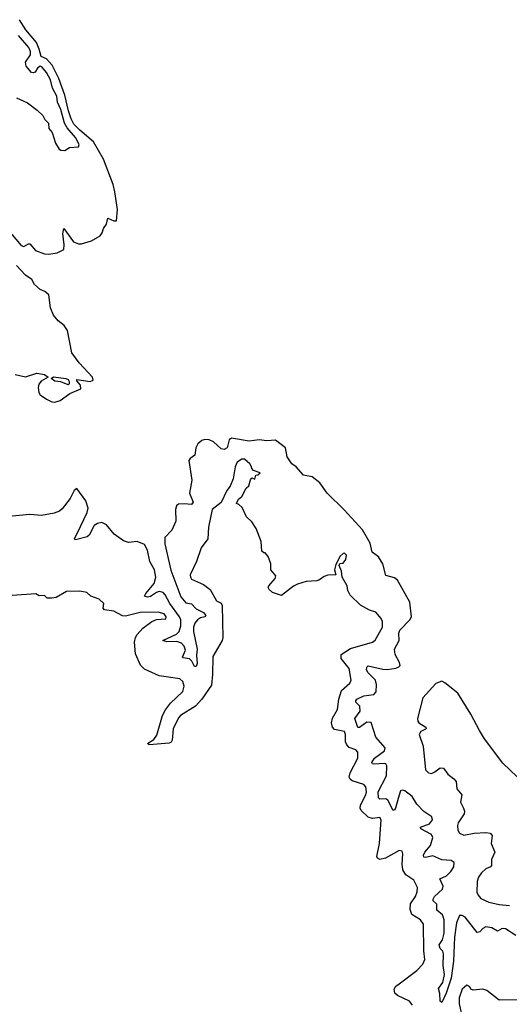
# Model space of a CAD drawing. Extents: x 1980017 to 2252640, y 74400 to 266395.
# Tile 379 of 388: x 2225236 to 2228564, y 227051 to 233745. Entities that reach past the tile are written whole.
import ezdxf

# ---------------------------------------------------------------- set-up
doc = ezdxf.new("R2010")
doc.units = 0

msp = doc.modelspace()

# ---------------------------------------------------------------- linework, layer by layer
at = {"layer": '0CON20XD'}
for points in [[(2225149.2, 232325), (2225245, 232208.6), (2225265, 232202.7), (2225295, 232220.8), (2225305, 232220.8), (2225342.5, 232175), (2225405, 232151.9), (2225435, 232149.7), (2225490.1, 232159.9), (2225535, 232182), (2225537.9, 232215), (2225528.9, 232291.1), (2225535, 232326), (2225602.5, 232235), (2225635, 232221.2), (2225655, 232220), (2225725, 232240.8), (2225783.1, 232275), (2225796.9, 232295), (2225804.6, 232325), (2225825.4, 232355), (2225834.2, 232395.8), (2225875, 232377.1), (2225893.3, 232376.7), (2225900.6, 232455), (2225883.2, 232575), (2225871, 232625), (2225805.7, 232795.7), (2225738.2, 232915), (2225645, 232992.7), (2225604.7, 233035), (2225585, 233071), (2225568.2, 233125), (2225542.2, 233232.2), (2225503, 233345), (2225455.8, 233435.8), (2225418.9, 233478.9), (2225382, 233495), (2225369.1, 233545), (2225349.2, 233589.2), (2225278.1, 233675), (2225234.6, 233744.5)], [(2225215, 233212.5), (2225288.3, 233178.3), (2225355, 233130), (2225392.3, 233092.3), (2225406.7, 233065), (2225430.7, 233040.7), (2225433.3, 233005), (2225457.7, 232977.7), (2225480, 232905), (2225505, 232863.3), (2225515, 232856.7), (2225543.6, 232856.4), (2225575, 232876.7), (2225635, 232880), (2225640, 232895), (2225615, 232943.8), (2225559, 233009), (2225541, 233041), (2225515, 233134.3), (2225494.1, 233185), (2225488.2, 233225), (2225458.6, 233278.6), (2225446.1, 233335), (2225417.8, 233385), (2225386.8, 233425), (2225375, 233428.1), (2225356.9, 233415), (2225341.9, 233388.1), (2225327, 233383), (2225316.6, 233386.6), (2225279.3, 233429.3), (2225275.4, 233455.5), (2225309.4, 233505), (2225308.6, 233528.6), (2225297.2, 233555), (2225227, 233637)], [(2225205, 231332.5), (2225275, 231317.8), (2225351.7, 231341.7), (2225405, 231333.3), (2225430, 231315), (2225382, 231288), (2225365, 231266.7), (2225360.6, 231245), (2225365, 231210), (2225375, 231193.3), (2225418.6, 231165), (2225455, 231146.4), (2225475, 231144.7), (2225510, 231155), (2225576.6, 231203.4), (2225651.2, 231235), (2225649.6, 231259.5), (2225625, 231290), (2225625, 231297.5), (2225715, 231285.6), (2225736, 231295), (2225731.4, 231315), (2225641, 231411), (2225591, 231481), (2225560.8, 231630.8), (2225537.5, 231665), (2225497.6, 231697.6), (2225465.3, 231735.3), (2225445.4, 231785), (2225433.3, 231875), (2225406.1, 231896.1), (2225375, 231910), (2225336.7, 231945), (2225319.3, 231979.3), (2225275, 232008.9), (2225215, 232072.9)], [(2225565, 231262.5), (2225515, 231282.5), (2225475, 231286.7), (2225450, 231305), (2225465, 231316.7), (2225550, 231305), (2225565, 231297.5), (2225572.5, 231285), (2225571.7, 231268.3), (2225565, 231262.5)], [(2228608.1, 227518.1), (2228538.2, 227565), (2228515, 227566.5), (2228485, 227549.2), (2228445, 227571.5), (2228405, 227577.1), (2228385, 227565.8), (2228365, 227543.4), (2228345, 227540), (2228265, 227643.1), (2228245, 227655.3), (2228225.5, 227654.5), (2228206, 227604), (2228192.8, 227507.2), (2228185.7, 227345), (2228168.5, 227228.5), (2228135, 227127.5), (2228105, 227062.5), (2228095, 227072.5), (2228092.9, 227125), (2228082.1, 227157.9), (2228111.6, 227198.4), (2228124.1, 227255), (2228114.1, 227315), (2228117.2, 227395), (2228111.8, 227411.8), (2228095, 227431.6), (2228086.8, 227455), (2228109.4, 227490.6), (2228121.4, 227535), (2228122.3, 227625), (2228109.6, 227659.5), (2228072.3, 227692.3), (2228072.3, 227732.3), (2228046.9, 227755), (2228046.4, 227765), (2228055.4, 227785), (2228111.1, 227835), (2228113.8, 227855), (2228091.8, 227905), (2228136.5, 227923.5), (2228166.3, 227953.7), (2228186.7, 227985), (2228189.4, 228015), (2228168.2, 228028.2), (2228105, 228034.5), (2228045, 228060.6), (2227995, 228049.6), (2227982.4, 228052.4), (2227981.1, 228065), (2227990.9, 228085), (2228029.1, 228130.9), (2228045.2, 228185.2), (2228034.8, 228204.8), (2227961.8, 228245), (2227960.4, 228255), (2228021.1, 228279), (2228041.5, 228305), (2228038.2, 228325), (2227983, 228363), (2227935, 228412.1), (2227903.1, 228463.1), (2227855, 228503.4), (2227835, 228507.8), (2227825, 228502.7), (2227808.7, 228451.3), (2227790.3, 228385), (2227785, 228373.1), (2227775, 228368.9), (2227739.4, 228439.4), (2227725, 228447.3), (2227685, 228446.2), (2227675.8, 228455.8), (2227672.2, 228495), (2227729.6, 228605), (2227731.3, 228671.3), (2227725.2, 228685.2), (2227715, 228689.3), (2227643.8, 228683.8), (2227633.8, 228685), (2227629.4, 228695), (2227648.8, 228725), (2227715.4, 228775), (2227721.3, 228795), (2227657.7, 228867.6), (2227625, 228967.7), (2227595, 228970), (2227545, 228933.6), (2227535, 228932.9), (2227514.5, 228994.5), (2227550.8, 229045), (2227547.5, 229077.5), (2227522, 229105), (2227520, 229115), (2227526.9, 229125), (2227575, 229148.9), (2227643.2, 229156.8), (2227659, 229175), (2227662.6, 229225), (2227655.8, 229255), (2227605, 229305.7), (2227594.3, 229325.7), (2227595, 229342.5), (2227605, 229351.2), (2227633.8, 229345), (2227705, 229328.5), (2227735, 229327.4), (2227793.3, 229336.7), (2227814.2, 229345), (2227822.2, 229355), (2227818.2, 229375), (2227788.3, 229428.3), (2227784.2, 229465), (2227815.2, 229525), (2227813.5, 229575), (2227819.3, 229595), (2227888.8, 229665), (2227900, 229685), (2227887.2, 229785), (2227804.6, 229934.6), (2227785, 229949.4), (2227725, 229966.9), (2227703.8, 230045), (2227675, 230093.1), (2227632.3, 230125), (2227619.5, 230185), (2227566.6, 230276.6), (2227442.1, 230412.2), (2227325.6, 230525.6), (2227275.8, 230595.8), (2227225, 230637.7), (2227165, 230648.7), (2227115.9, 230705.9), (2227085, 230725.7), (2227055, 230774), (2227043.2, 230835), (2226975, 230885.8), (2226915, 230881.4), (2226865, 230889.6), (2226795, 230879.3), (2226675, 230899.8), (2226660.9, 230889.1), (2226645.3, 230834.7), (2226625, 230821.7), (2226605, 230828.4), (2226554.5, 230875.5), (2226525, 230887.6), (2226495, 230890.2), (2226475, 230884.8), (2226447.8, 230862.2), (2226432.8, 230835), (2226425.9, 230785), (2226395, 230762.7), (2226385, 230747.3), (2226407.1, 230615), (2226391.4, 230525), (2226415.5, 230464.5), (2226405, 230447.9), (2226355, 230452.3), (2226315, 230451.2), (2226301.1, 230438.9), (2226294.1, 230415), (2226297, 230335), (2226271, 230275), (2226221.8, 230225), (2226221.9, 230181.9), (2226262.7, 230002.7), (2226330.7, 229820.7), (2226365, 229779.8), (2226405, 229774), (2226435, 229740), (2226484.5, 229715), (2226501.5, 229695), (2226493.8, 229686.2), (2226465, 229678.2), (2226445.2, 229664.8), (2226427.5, 229642.5), (2226416.5, 229615), (2226417.2, 229585), (2226443.3, 229465), (2226437.9, 229425), (2226441.4, 229368.6), (2226435, 229347.5), (2226425, 229346.7), (2226406.7, 229385), (2226390.5, 229400.5), (2226346.7, 229406.7), (2226342, 229412), (2226362.2, 229457.8), (2226353.9, 229485), (2226336.5, 229506.5), (2226305, 229516.8), (2226235.6, 229515.6), (2226210, 229525), (2226302, 229568), (2226320.8, 229585), (2226331.2, 229625), (2226331.1, 229665), (2226323, 229685), (2226256.6, 229775), (2226225.3, 229835.3), (2226210.8, 229850.8), (2226185, 229857.3), (2226165, 229850.4), (2226125, 229822.6), (2226105, 229818.9), (2226084.6, 229825), (2226093.8, 229845), (2226149.2, 229910.8), (2226161.7, 229955), (2226151.9, 230005), (2226120.5, 230060.5), (2226105, 230139.4), (2226085, 230177.1), (2226035, 230197.3), (2225975, 230191.1), (2225941.1, 230201.1), (2225878.2, 230248.2), (2225825, 230311.5), (2225795, 230326), (2225765, 230320.5), (2225742.8, 230305), (2225708.9, 230241.1), (2225695, 230229.8), (2225615, 230207.8), (2225607.5, 230217.5), (2225627.4, 230252.6), (2225694, 230395), (2225701.4, 230425), (2225685, 230474.7), (2225625, 230557.5), (2225607.2, 230545), (2225579.8, 230490.2), (2225525, 230419), (2225505.8, 230404.2), (2225469.4, 230390.6), (2225385, 230374.7), (2225305, 230381.8), (2225185, 230370.5)], [(2227906, 227045), (2227885, 227073.3), (2227805, 227110), (2227785.9, 227125.9), (2227780.8, 227155), (2227794, 227175), (2227815, 227191.4), (2227935, 227280), (2227976, 227325), (2227991.2, 227355), (2227982.5, 227415), (2227981.2, 227595), (2227960, 227625), (2227902.5, 227662.5), (2227890.5, 227695), (2227893.5, 227735), (2227927.1, 227785), (2227938, 227815), (2227939.2, 227845), (2227915.6, 227895.6), (2227861.8, 227931.8), (2227839.6, 227965), (2227835.4, 228004.6), (2227841.2, 228075), (2227835, 228092.5), (2227815, 228096.7), (2227723.6, 228043.6), (2227685, 228036.7), (2227667.5, 228045), (2227663.8, 228055), (2227682.5, 228145), (2227694.3, 228305), (2227685, 228322), (2227635, 228314.6), (2227605, 228322.5), (2227558.1, 228368.1), (2227550.9, 228385), (2227551.8, 228405), (2227590, 228475), (2227593.3, 228495), (2227588.5, 228528.5), (2227576.2, 228545), (2227495, 228570), (2227481.5, 228581.5), (2227476.5, 228595), (2227482.8, 228625), (2227535.3, 228725), (2227534.6, 228765), (2227520.4, 228780.4), (2227475, 228797.6), (2227458.8, 228815), (2227450.8, 228835), (2227450.3, 228885), (2227443.6, 228905), (2227375, 228919.3), (2227361.6, 228935), (2227354.5, 228965), (2227362.8, 228997.2), (2227396.1, 229055), (2227406.6, 229125), (2227424.5, 229185.5), (2227479.4, 229235), (2227488.9, 229255), (2227476.5, 229335), (2227422.2, 229402.3), (2227420.9, 229429.1), (2227485, 229469.5), (2227635, 229513.3), (2227653, 229527), (2227703.3, 229615), (2227703, 229653), (2227692.5, 229675), (2227656.7, 229716.7), (2227615, 229730), (2227553.6, 229763.6), (2227483.6, 229833.6), (2227467.5, 229865), (2227462.5, 229895), (2227427.5, 229955), (2227422.5, 229995), (2227407.5, 230035), (2227412.5, 230047.5), (2227435, 230050), (2227453.8, 230075), (2227456.7, 230105), (2227445, 230117.5), (2227435, 230116.7), (2227415, 230096.7), (2227385, 230040), (2227376.7, 230005), (2227385, 229970), (2227331.7, 229968.3), (2227305, 229960), (2227275, 229936.7), (2227255, 229930), (2227183.6, 229926.4), (2227123.6, 229906.4), (2227097, 229893), (2227015, 229830), (2226955, 229850), (2226930.8, 229870.8), (2226926.2, 229885), (2226930, 229895), (2226972.5, 229945), (2226977.5, 229965), (2226942.5, 230005), (2226942.5, 230045), (2226926.1, 230096.1), (2226905, 230120), (2226895, 230120), (2226882.3, 230132.3), (2226876.8, 230196.8), (2226844, 230285), (2226815, 230330), (2226777.5, 230365), (2226749.3, 230429.3), (2226725, 230450), (2226710, 230455), (2226722.5, 230485), (2226746.4, 230503.6), (2226775, 230560), (2226793.3, 230576.7), (2226805, 230617.5), (2226815, 230630), (2226835, 230620), (2226841.7, 230648.3), (2226855, 230650), (2226870, 230665), (2226825, 230680), (2226813, 230693), (2226812.5, 230705), (2226800, 230725), (2226765, 230756.7), (2226745, 230757.5), (2226715, 230737.5), (2226700, 230705), (2226686.4, 230623.6), (2226666.1, 230573.9), (2226643.3, 230545), (2226605, 230462.5), (2226544, 230415), (2226520.6, 230295), (2226514.3, 230215.7), (2226470, 230155), (2226437.7, 230062.3), (2226395, 229970), (2226396, 229955), (2226405, 229942), (2226485.4, 229905.4), (2226531.9, 229871.9), (2226572.9, 229795), (2226605, 229778.6), (2226613.2, 229763.2), (2226617.5, 229545), (2226612.2, 229525), (2226549.1, 229415), (2226546.1, 229293.9), (2226539.4, 229220.6), (2226474.8, 229125.2), (2226431.2, 229078.8), (2226330, 229015), (2226315, 228997.8), (2226279.1, 228925), (2226272.2, 228847.8), (2226265, 228834), (2226252.9, 228827.1), (2226116.2, 228816.2), (2226103.8, 228825), (2226148.3, 228851.7), (2226168, 228881.9), (2226207.8, 229015), (2226227, 229053), (2226261.7, 229098.3), (2226345, 229176.7), (2226353.4, 229215), (2226345, 229245.7), (2226325, 229263.8), (2226185, 229283.1), (2226085, 229328.8), (2226056.8, 229356.8), (2226024, 229434), (2226017.3, 229512.7), (2226023.8, 229545), (2226034.7, 229565.3), (2226072.3, 229607.7), (2226135, 229654.3), (2226165, 229668), (2226228.3, 229671.7), (2226231.2, 229685), (2226218.8, 229705), (2226178, 229718), (2226055, 229714.3), (2225955, 229690), (2225935, 229692), (2225875, 229723.3), (2225813, 229733), (2225802.5, 229745), (2225807.5, 229775), (2225776.4, 229806.4), (2225720, 229825), (2225691.7, 229851.7), (2225645, 229860), (2225555, 229857.5), (2225485, 229817.5), (2225455, 229812.5), (2225423, 229813), (2225405, 229830), (2225368.3, 229828.3), (2225345, 229842.5), (2225185, 229830)], [(2228618.7, 228598.7), (2228521.2, 228691.2), (2228396.6, 228855), (2228362, 228912), (2228302.7, 229022.7), (2228215, 229165.5), (2228125, 229237.5), (2228105, 229247.1), (2228065, 229231.1), (2227977.2, 229135), (2227940.2, 228995), (2227941.5, 228975), (2227948.8, 228965), (2227997.8, 228935), (2227998.9, 228925), (2227963.1, 228905), (2227951.6, 228885), (2227978.8, 228805), (2227994.3, 228645), (2228014.6, 228624.6), (2228035, 228620.9), (2228059.2, 228630.8), (2228095, 228658.9), (2228116.5, 228656.5), (2228145.4, 228615), (2228186.9, 228585), (2228203.5, 228565), (2228208, 228515), (2228242.5, 228475), (2228232.5, 228425), (2228253.2, 228385), (2228260.7, 228365), (2228258.4, 228345), (2228217.4, 228285), (2228212.3, 228267.7), (2228215.2, 228235.2), (2228226.4, 228215), (2228255, 228201.2), (2228325, 228214.4), (2228405, 228219.8), (2228434.1, 228214.1), (2228448.5, 228198.5), (2228441.6, 228145), (2228466.7, 228085), (2228444.4, 228035), (2228443.3, 227995), (2228436.5, 227985), (2228405, 227971.2), (2228374.5, 227945.5), (2228354.3, 227915.7), (2228346, 227885), (2228344.4, 227814.4), (2228352.2, 227792.2), (2228370.9, 227770.9), (2228425, 227745.8), (2228495, 227730), (2228565, 227724)], [(2228635, 227082), (2228495, 227078.8), (2228412.5, 227145), (2228385, 227153.3), (2228318.3, 227148.3), (2228303.6, 227153.6), (2228295, 227170), (2228275, 227182.5), (2228244, 227155), (2228224.3, 227095), (2228224.3, 227055), (2228248.8, 226945)]]:
    msp.add_lwpolyline(points, dxfattribs=at)

doc.saveas('drawing.dxf')
